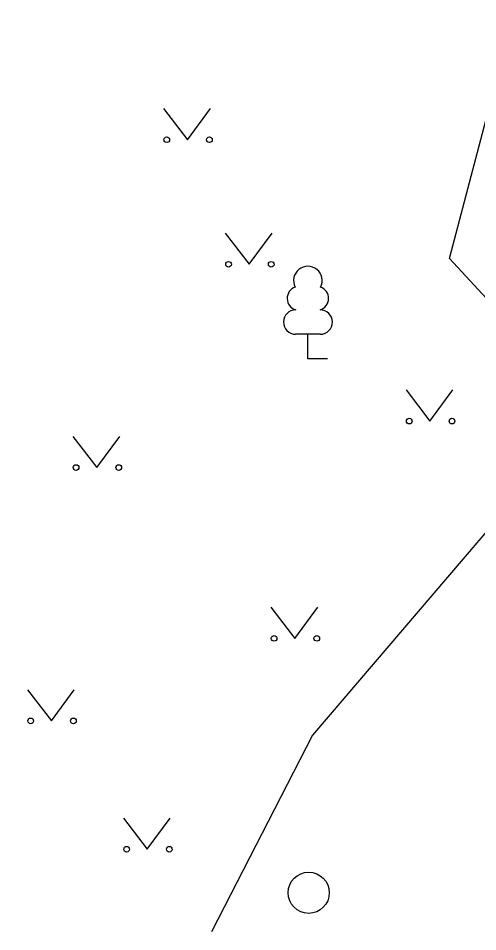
# Model space of a CAD drawing. Extents: x 554947 to 555436, y 6564938 to 6565792.
# Drawn here: x 555277.43 to 555286.36, y 6565105.18 to 6565122.92 of the extents above; entities that cross this region are included whole.
import ezdxf

# ---------------------------------------------------------------- set-up
doc = ezdxf.new("R2010")
doc.units = 0
for name, color, linetype in [('HALJASTUS', 7, 'Continuous'), ('PR_SIDE', 7, 'Continuous'), ('PUU', 7, 'Continuous')]:
    doc.layers.add(name, color=color, linetype=linetype)

msp = doc.modelspace()

# ---------------------------------------------------------------- linework, layer by layer
at = {"layer": 'HALJASTUS'}
for p, q in [((555280.256, 6565121.169), (555280.719, 6565120.562)), ((555280.719, 6565120.562), (555281.165, 6565121.169)), ((555281.456, 6565118.748), (555281.919, 6565118.141)), ((555281.919, 6565118.141), (555282.365, 6565118.748)), ((555284.966, 6565115.7), (555285.43, 6565115.094)), ((555285.43, 6565115.094), (555285.875, 6565115.7)), ((555278.495, 6565114.799), (555278.958, 6565114.193)), ((555278.958, 6565114.193), (555279.404, 6565114.799)), ((555282.342, 6565111.482), (555282.805, 6565110.875)), ((555282.805, 6565110.875), (555283.251, 6565111.482)), ((555277.614, 6565109.878), (555278.077, 6565109.271)), ((555278.077, 6565109.271), (555278.523, 6565109.878)), ((555279.476, 6565107.385), (555279.94, 6565106.778)), ((555279.94, 6565106.778), (555280.385, 6565107.385))]:
    msp.add_line(p, q, dxfattribs=at)
msp.add_lwpolyline([(555284.462, 6565140.172), (555288.412, 6565133.905), (555290.653, 6565126.338), (555287.948, 6565118.22), (555286.947, 6565113.44), (555283.151, 6565108.996), (555281.188, 6565105.176)], dxfattribs=at)
for centre, radius in [((555280.318, 6565120.562), 0.055), ((555281.147, 6565120.562), 0.055), ((555281.518, 6565118.141), 0.055), ((555282.347, 6565118.141), 0.055), ((555285.029, 6565115.094), 0.055), ((555285.858, 6565115.094), 0.055), ((555278.557, 6565114.193), 0.055), ((555279.386, 6565114.193), 0.055), ((555282.404, 6565110.875), 0.055), ((555283.233, 6565110.875), 0.055), ((555277.676, 6565109.271), 0.055), ((555278.505, 6565109.271), 0.055), ((555279.539, 6565106.778), 0.055), ((555280.368, 6565106.778), 0.055), ((555283.076, 6565105.933), 0.4)]:
    msp.add_circle(centre, radius, dxfattribs=at)
at = {"layer": 'PR_SIDE'}
msp.add_lwpolyline([(555296.809, 6565115.615), (555286.607, 6565117.391), (555285.808, 6565118.252), (555287.837, 6565125.956), (555287.097, 6565126.919), (555245.342, 6565135.118), (555231.314, 6565137.915), (555222.994, 6565144.574), (555217.72, 6565147.16), (555203.944, 6565144.9), (555175.818, 6565152.015), (555157.882, 6565156.552), (555156.917, 6565156.236), (555156.093, 6565155.105)], dxfattribs=at)
at = {"layer": 'PUU'}
for p, q in [((555283.3, 6565116.782), (555282.82, 6565116.782)), ((555283.06, 6565116.307), (555283.06, 6565116.782)), ((555283.44, 6565116.307), (555283.06, 6565116.307))]:
    msp.add_line(p, q, dxfattribs=at)
for centre, radius, start, end in [((555283.06, 6565117.827), 0.277, 332.5799, 207.4201), ((555282.89, 6565117.479), 0.233, 109.0217, 253.1415), ((555283.23, 6565117.479), 0.233, 286.8508, 70.9859), ((555282.823, 6565117.019), 0.238, 90.0016, 269.3953), ((555283.298, 6565117.019), 0.238, 270.6047, 89.9984)]:
    msp.add_arc(centre, radius, start, end, dxfattribs=at)

doc.saveas('drawing.dxf')
